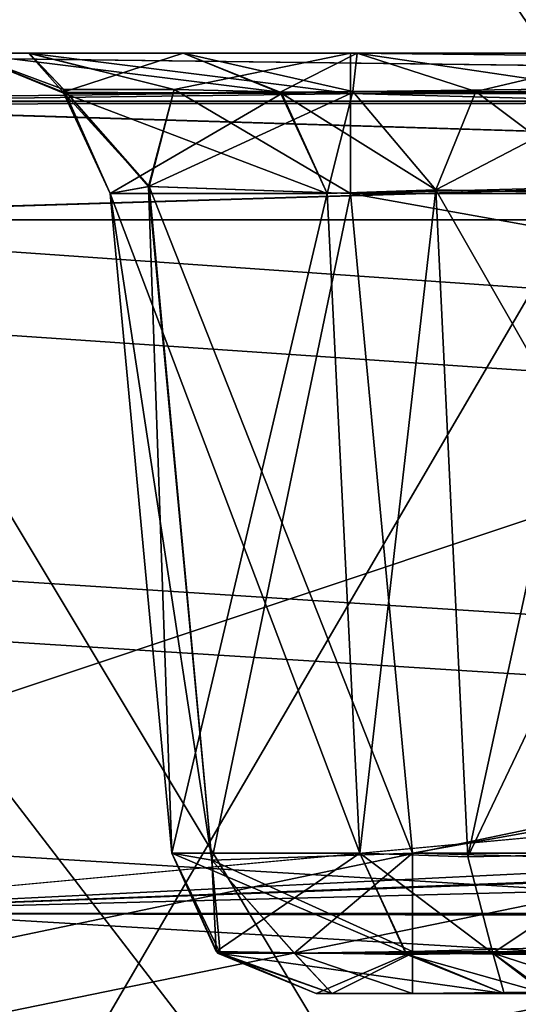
# Model space of a CAD drawing. Header units: inches. Extents: x -9.7 to 9.7, y -2.4 to 4.3.
# Tile 423 of 656: x -4.7842 to -4.685, y -0.7941 to -0.5984. Entities that reach past the tile are written whole.
import ezdxf

# ---------------------------------------------------------------- set-up
doc = ezdxf.new("R2010")
doc.units = ezdxf.units.IN
doc.header["$LTSCALE"] = 101.851852
doc.header["$MEASUREMENT"] = 0
for name, color, linetype in [('11477', 7, 'CONTINUOUS'), ('11723', 7, 'CONTINUOUS'), ('11851', 7, 'CONTINUOUS'), ('12772', 7, 'CONTINUOUS'), ('12773', 7, 'CONTINUOUS'), ('12781', 7, 'CONTINUOUS'), ('12782', 7, 'CONTINUOUS'), ('12783', 7, 'CONTINUOUS'), ('12784', 7, 'CONTINUOUS'), ('12785', 7, 'CONTINUOUS'), ('12788', 7, 'CONTINUOUS'), ('12794', 7, 'CONTINUOUS'), ('12795', 7, 'CONTINUOUS'), ('12796', 7, 'CONTINUOUS'), ('12797', 7, 'CONTINUOUS'), ('12798', 7, 'CONTINUOUS'), ('12799', 7, 'CONTINUOUS'), ('12917', 7, 'CONTINUOUS'), ('12918', 7, 'CONTINUOUS'), ('12919', 7, 'CONTINUOUS'), ('12920', 7, 'CONTINUOUS'), ('12921', 7, 'CONTINUOUS'), ('12930', 7, 'CONTINUOUS'), ('12931', 7, 'CONTINUOUS'), ('12932', 7, 'CONTINUOUS'), ('12933', 7, 'CONTINUOUS'), ('12934', 7, 'CONTINUOUS'), ('12935', 7, 'CONTINUOUS'), ('12942', 7, 'CONTINUOUS'), ('12943', 7, 'CONTINUOUS'), ('12944', 7, 'CONTINUOUS'), ('1588', 7, 'CONTINUOUS'), ('1589', 7, 'CONTINUOUS'), ('1830', 7, 'CONTINUOUS'), ('231', 7, 'CONTINUOUS'), ('467', 7, 'CONTINUOUS'), ('6967', 7, 'CONTINUOUS'), ('7115', 7, 'CONTINUOUS'), ('7143', 7, 'CONTINUOUS'), ('7191', 7, 'CONTINUOUS'), ('7229', 7, 'CONTINUOUS'), ('8200', 7, 'CONTINUOUS'), ('8201', 7, 'CONTINUOUS'), ('8370', 7, 'CONTINUOUS'), ('8384', 7, 'CONTINUOUS'), ('9478', 7, 'CONTINUOUS'), ('9479', 7, 'CONTINUOUS'), ('9717', 7, 'CONTINUOUS')]:
    doc.layers.add(name, color=color, linetype=linetype)

msp = doc.modelspace()

# ---------------------------------------------------------------- linework, layer by layer
at = {"layer": '11477', "linetype": 'CONTINUOUS'}
for points in [[(-4.84526, -0.77605, 4.70034), (4.84526, -0.77605, 4.70034), (4.84526, -0.79627, 4.70917), (-4.84526, -0.77605, 4.70034)], [(-4.84526, -0.77605, 4.70034), (4.84526, -0.79627, 4.70917), (-4.84526, -0.7966, 4.7095), (-4.84526, -0.77605, 4.70034)]]:
    msp.add_3dface(points, dxfattribs=at)
at = {"layer": '11723', "linetype": 'CONTINUOUS'}
for points in [[(-4.84526, -0.79658, 10.34052), (4.84526, -0.77605, 10.34966), (-4.84526, -0.77605, 10.34966), (-4.84526, -0.79658, 10.34052)], [(4.84526, -0.79688, 10.3402), (4.84526, -0.77605, 10.34966), (-4.84526, -0.79658, 10.34052), (4.84526, -0.79688, 10.3402)]]:
    msp.add_3dface(points, dxfattribs=at)
at = {"layer": '11851', "linetype": 'CONTINUOUS'}
for points in [[(4.84526, -0.77605, 10.34966), (-4.85211, -0.57994, 10.35651), (-4.84526, -0.77605, 10.34966), (4.84526, -0.77605, 10.34966)], [(4.85211, -0.57994, 10.35651), (-4.85211, -0.57994, 10.35651), (4.84526, -0.77605, 10.34966), (4.85211, -0.57994, 10.35651)]]:
    msp.add_3dface(points, dxfattribs=at)
at = {"layer": '12772', "linetype": 'CONTINUOUS'}
for points in [[(-4.7949, -0.605, 10.06046), (-4.78231, -0.605, 10.13104), (-4.75172, -0.605, 9.91496), (-4.7949, -0.605, 10.06046)], [(-4.78231, -0.605, 10.13104), (-4.7184, -0.605, 10.16298), (-4.75172, -0.605, 9.91496), (-4.78231, -0.605, 10.13104)], [(-4.75172, -0.605, 9.91496), (-4.7184, -0.605, 10.16298), (-4.7171, -0.605, 9.8697), (-4.75172, -0.605, 9.91496)], [(-4.7171, -0.605, 9.8697), (-4.7184, -0.605, 10.16298), (-3.97683, -0.605, 10.16298), (-4.7171, -0.605, 9.8697)], [(-4.66115, -0.605, 9.85909), (-4.7171, -0.605, 9.8697), (-3.97683, -0.605, 10.16298), (-4.66115, -0.605, 9.85909)]]:
    msp.add_3dface(points, dxfattribs=at)
at = {"layer": '12773', "linetype": 'CONTINUOUS'}
for points in [[(-3.97683, -0.605, 10.16298), (-4.7184, -0.605, 10.16298), (-4.7184, -0.61304, 10.14253), (-3.97683, -0.605, 10.16298)], [(-3.97683, -0.61307, 10.1425), (-3.97683, -0.605, 10.16298), (-4.7184, -0.61304, 10.14253), (-3.97683, -0.61307, 10.1425)], [(-4.7184, -0.63291, 10.13305), (-3.97683, -0.61307, 10.1425), (-4.7184, -0.61304, 10.14253), (-4.7184, -0.63291, 10.13305)], [(-3.97683, -0.63291, 10.13305), (-3.97683, -0.61307, 10.1425), (-4.7184, -0.63291, 10.13305), (-3.97683, -0.63291, 10.13305)]]:
    msp.add_3dface(points, dxfattribs=at)
at = {"layer": '12781', "linetype": 'CONTINUOUS'}
for points in [[(-4.75172, -0.605, 9.91496), (-4.7171, -0.605, 9.8697), (-4.73238, -0.61279, 9.92068), (-4.75172, -0.605, 9.91496)], [(-4.73238, -0.61279, 9.92068), (-4.7171, -0.605, 9.8697), (-4.71794, -0.61264, 9.89578), (-4.73238, -0.61279, 9.92068)], [(-4.71794, -0.61264, 9.89578), (-4.7171, -0.605, 9.8697), (-4.69345, -0.61264, 9.88067), (-4.71794, -0.61264, 9.89578)], [(-4.7171, -0.605, 9.8697), (-4.66115, -0.605, 9.85909), (-4.69345, -0.61264, 9.88067), (-4.7171, -0.605, 9.8697)], [(-4.66115, -0.605, 9.85909), (-4.66478, -0.61308, 9.87924), (-4.69345, -0.61264, 9.88067), (-4.66115, -0.605, 9.85909)], [(-4.73238, -0.61279, 9.92068), (-4.71794, -0.61264, 9.89578), (-4.72302, -0.63291, 9.92345), (-4.73238, -0.61279, 9.92068)], [(-4.72302, -0.63291, 9.92345), (-4.71794, -0.61264, 9.89578), (-4.70146, -0.63221, 9.89514), (-4.72302, -0.63291, 9.92345)], [(-4.71794, -0.61264, 9.89578), (-4.69345, -0.61264, 9.88067), (-4.70146, -0.63221, 9.89514), (-4.71794, -0.61264, 9.89578)], [(-4.69345, -0.61264, 9.88067), (-4.66478, -0.61308, 9.87924), (-4.70146, -0.63221, 9.89514), (-4.69345, -0.61264, 9.88067)], [(-4.66478, -0.61308, 9.87924), (-4.66644, -0.63291, 9.88854), (-4.70146, -0.63221, 9.89514), (-4.66478, -0.61308, 9.87924)]]:
    msp.add_3dface(points, dxfattribs=at)
at = {"layer": '12782', "linetype": 'CONTINUOUS'}
for points in [[(-4.7949, -0.605, 10.06046), (-4.75172, -0.605, 9.91496), (-4.73238, -0.61279, 9.92068), (-4.7949, -0.605, 10.06046)], [(-4.7949, -0.605, 10.06046), (-4.73238, -0.61279, 9.92068), (-4.77527, -0.61307, 10.06629), (-4.7949, -0.605, 10.06046)], [(-4.73238, -0.61279, 9.92068), (-4.72302, -0.63291, 9.92345), (-4.77527, -0.61307, 10.06629), (-4.73238, -0.61279, 9.92068)], [(-4.77527, -0.61307, 10.06629), (-4.72302, -0.63291, 9.92345), (-4.76621, -0.63291, 10.06898), (-4.77527, -0.61307, 10.06629)]]:
    msp.add_3dface(points, dxfattribs=at)
at = {"layer": '12783', "linetype": 'CONTINUOUS'}
for points in [[(-4.78231, -0.605, 10.13104), (-4.7949, -0.605, 10.06046), (-4.77544, -0.61224, 10.10279), (-4.78231, -0.605, 10.13104)], [(-4.7949, -0.605, 10.06046), (-4.77527, -0.61307, 10.06629), (-4.77544, -0.61224, 10.10279), (-4.7949, -0.605, 10.06046)], [(-4.7184, -0.605, 10.16298), (-4.78231, -0.605, 10.13104), (-4.7184, -0.61304, 10.14253), (-4.7184, -0.605, 10.16298)], [(-4.7184, -0.61304, 10.14253), (-4.78231, -0.605, 10.13104), (-4.75349, -0.61224, 10.13224), (-4.7184, -0.61304, 10.14253)], [(-4.75349, -0.61224, 10.13224), (-4.78231, -0.605, 10.13104), (-4.77544, -0.61224, 10.10279), (-4.75349, -0.61224, 10.13224)], [(-4.77544, -0.61224, 10.10279), (-4.77527, -0.61307, 10.06629), (-4.75848, -0.63152, 10.11322), (-4.77544, -0.61224, 10.10279)], [(-4.75349, -0.61224, 10.13224), (-4.77544, -0.61224, 10.10279), (-4.75848, -0.63152, 10.11322), (-4.75349, -0.61224, 10.13224)], [(-4.7184, -0.63291, 10.13305), (-4.75349, -0.61224, 10.13224), (-4.75848, -0.63152, 10.11322), (-4.7184, -0.63291, 10.13305)], [(-4.7184, -0.63291, 10.13305), (-4.7184, -0.61304, 10.14253), (-4.75349, -0.61224, 10.13224), (-4.7184, -0.63291, 10.13305)], [(-4.77527, -0.61307, 10.06629), (-4.76621, -0.63291, 10.06898), (-4.75848, -0.63152, 10.11322), (-4.77527, -0.61307, 10.06629)]]:
    msp.add_3dface(points, dxfattribs=at)
at = {"layer": '12784', "linetype": 'CONTINUOUS'}
for points in [[(-4.75848, -0.63152, 10.11322), (-4.76621, -0.63291, 10.06898), (-4.746, -0.76548, 10.10375), (-4.75848, -0.63152, 10.11322)], [(-4.7184, -0.63291, 10.13305), (-4.75848, -0.63152, 10.11322), (-4.7061, -0.76409, 10.12388), (-4.7184, -0.63291, 10.13305)], [(-4.7061, -0.76409, 10.12388), (-4.75848, -0.63152, 10.11322), (-4.746, -0.76548, 10.10375), (-4.7061, -0.76409, 10.12388)], [(-4.746, -0.76548, 10.10375), (-4.76621, -0.63291, 10.06898), (-4.75392, -0.76409, 10.0598), (-4.746, -0.76548, 10.10375)]]:
    msp.add_3dface(points, dxfattribs=at)
at = {"layer": '12785', "linetype": 'CONTINUOUS'}
for points in [[(-3.97683, -0.63291, 10.13305), (-4.7184, -0.63291, 10.13305), (-3.986, -0.76409, 10.12388), (-3.97683, -0.63291, 10.13305)], [(-4.7184, -0.63291, 10.13305), (-4.7061, -0.76409, 10.12388), (-3.986, -0.76409, 10.12388), (-4.7184, -0.63291, 10.13305)]]:
    msp.add_3dface(points, dxfattribs=at)
at = {"layer": '12788', "linetype": 'CONTINUOUS'}
for points in [[(-4.72523, -0.792, 10.06832), (-4.68786, -0.792, 9.94241), (-4.72205, -0.792, 10.08592), (-4.72523, -0.792, 10.06832)], [(-4.72205, -0.792, 10.08592), (-4.68786, -0.792, 9.94241), (-4.7061, -0.792, 10.09395), (-4.72205, -0.792, 10.08592)], [(-4.515, -0.792, 9.94105), (-3.98601, -0.792, 10.09395), (-4.7061, -0.792, 10.09395), (-4.515, -0.792, 9.94105)], [(-4.59047, -0.792, 9.93789), (-4.515, -0.792, 9.94105), (-4.7061, -0.792, 10.09395), (-4.59047, -0.792, 9.93789)], [(-4.6654, -0.792, 9.92841), (-4.59047, -0.792, 9.93789), (-4.7061, -0.792, 10.09395), (-4.6654, -0.792, 9.92841)], [(-4.67896, -0.792, 9.93093), (-4.6654, -0.792, 9.92841), (-4.7061, -0.792, 10.09395), (-4.67896, -0.792, 9.93093)], [(-4.68786, -0.792, 9.94241), (-4.67896, -0.792, 9.93093), (-4.7061, -0.792, 10.09395), (-4.68786, -0.792, 9.94241)]]:
    msp.add_3dface(points, dxfattribs=at)
at = {"layer": '12794', "linetype": 'CONTINUOUS'}
for points in [[(-4.72302, -0.63291, 9.92345), (-4.70146, -0.63221, 9.89514), (-4.71655, -0.76409, 9.93389), (-4.72302, -0.63291, 9.92345)], [(-4.71655, -0.76409, 9.93389), (-4.70146, -0.63221, 9.89514), (-4.69506, -0.76479, 9.90578), (-4.71655, -0.76409, 9.93389)], [(-4.70146, -0.63221, 9.89514), (-4.66644, -0.63291, 9.88854), (-4.69506, -0.76479, 9.90578), (-4.70146, -0.63221, 9.89514)], [(-4.66644, -0.63291, 9.88854), (-4.66342, -0.69852, 9.89373), (-4.69506, -0.76479, 9.90578), (-4.66644, -0.63291, 9.88854)], [(-4.66342, -0.69852, 9.89373), (-4.66041, -0.76409, 9.8989), (-4.69506, -0.76479, 9.90578), (-4.66342, -0.69852, 9.89373)]]:
    msp.add_3dface(points, dxfattribs=at)
at = {"layer": '12795', "linetype": 'CONTINUOUS'}
for points in [[(-4.76621, -0.63291, 10.06898), (-4.72302, -0.63291, 9.92345), (-4.75392, -0.76409, 10.0598), (-4.76621, -0.63291, 10.06898)], [(-4.75392, -0.76409, 10.0598), (-4.72302, -0.63291, 9.92345), (-4.71655, -0.76409, 9.93389), (-4.75392, -0.76409, 10.0598)]]:
    msp.add_3dface(points, dxfattribs=at)
at = {"layer": '12796', "linetype": 'CONTINUOUS'}
for points in [[(-4.75392, -0.76409, 10.0598), (-4.71655, -0.76409, 9.93389), (-4.70748, -0.78393, 9.93658), (-4.75392, -0.76409, 10.0598)], [(-4.75392, -0.76409, 10.0598), (-4.70748, -0.78393, 9.93658), (-4.74483, -0.78396, 10.0625), (-4.75392, -0.76409, 10.0598)], [(-4.70748, -0.78393, 9.93658), (-4.68786, -0.792, 9.94241), (-4.74483, -0.78396, 10.0625), (-4.70748, -0.78393, 9.93658)], [(-4.68786, -0.792, 9.94241), (-4.72523, -0.792, 10.06832), (-4.74483, -0.78396, 10.0625), (-4.68786, -0.792, 9.94241)]]:
    msp.add_3dface(points, dxfattribs=at)
at = {"layer": '12797', "linetype": 'CONTINUOUS'}
for points in [[(-4.71655, -0.76409, 9.93389), (-4.69506, -0.76479, 9.90578), (-4.69011, -0.78394, 9.91378), (-4.71655, -0.76409, 9.93389)], [(-4.70748, -0.78393, 9.93658), (-4.71655, -0.76409, 9.93389), (-4.69011, -0.78394, 9.91378), (-4.70748, -0.78393, 9.93658)], [(-4.69506, -0.76479, 9.90578), (-4.66041, -0.76409, 9.8989), (-4.69011, -0.78394, 9.91378), (-4.69506, -0.76479, 9.90578)], [(-4.66041, -0.76409, 9.8989), (-4.66199, -0.78395, 9.90824), (-4.69011, -0.78394, 9.91378), (-4.66041, -0.76409, 9.8989)], [(-4.68786, -0.792, 9.94241), (-4.70748, -0.78393, 9.93658), (-4.69011, -0.78394, 9.91378), (-4.68786, -0.792, 9.94241)], [(-4.67896, -0.792, 9.93093), (-4.68786, -0.792, 9.94241), (-4.69011, -0.78394, 9.91378), (-4.67896, -0.792, 9.93093)], [(-4.66199, -0.78395, 9.90824), (-4.67896, -0.792, 9.93093), (-4.69011, -0.78394, 9.91378), (-4.66199, -0.78395, 9.90824)]]:
    msp.add_3dface(points, dxfattribs=at)
at = {"layer": '12798', "linetype": 'CONTINUOUS'}
for points in [[(-4.746, -0.76548, 10.10375), (-4.75392, -0.76409, 10.0598), (-4.74434, -0.78394, 10.08714), (-4.746, -0.76548, 10.10375)], [(-4.75392, -0.76409, 10.0598), (-4.74483, -0.78396, 10.0625), (-4.74434, -0.78394, 10.08714), (-4.75392, -0.76409, 10.0598)], [(-4.7061, -0.76409, 10.12388), (-4.746, -0.76548, 10.10375), (-4.7061, -0.78366, 10.1147), (-4.7061, -0.76409, 10.12388)], [(-4.746, -0.76548, 10.10375), (-4.74434, -0.78394, 10.08714), (-4.72957, -0.78394, 10.10692), (-4.746, -0.76548, 10.10375)], [(-4.746, -0.76548, 10.10375), (-4.72957, -0.78394, 10.10692), (-4.7061, -0.78366, 10.1147), (-4.746, -0.76548, 10.10375)], [(-4.74483, -0.78396, 10.0625), (-4.72205, -0.792, 10.08592), (-4.74434, -0.78394, 10.08714), (-4.74483, -0.78396, 10.0625)], [(-4.72523, -0.792, 10.06832), (-4.72205, -0.792, 10.08592), (-4.74483, -0.78396, 10.0625), (-4.72523, -0.792, 10.06832)], [(-4.74434, -0.78394, 10.08714), (-4.72205, -0.792, 10.08592), (-4.72957, -0.78394, 10.10692), (-4.74434, -0.78394, 10.08714)], [(-4.72957, -0.78394, 10.10692), (-4.7061, -0.792, 10.09395), (-4.7061, -0.78366, 10.1147), (-4.72957, -0.78394, 10.10692)], [(-4.72205, -0.792, 10.08592), (-4.7061, -0.792, 10.09395), (-4.72957, -0.78394, 10.10692), (-4.72205, -0.792, 10.08592)]]:
    msp.add_3dface(points, dxfattribs=at)
at = {"layer": '12799', "linetype": 'CONTINUOUS'}
for points in [[(-3.986, -0.76409, 10.12388), (-4.7061, -0.76409, 10.12388), (-4.7061, -0.78366, 10.1147), (-3.986, -0.76409, 10.12388)], [(-3.986, -0.78421, 10.11411), (-3.986, -0.76409, 10.12388), (-4.7061, -0.78366, 10.1147), (-3.986, -0.78421, 10.11411)], [(-4.7061, -0.792, 10.09395), (-3.986, -0.78421, 10.11411), (-4.7061, -0.78366, 10.1147), (-4.7061, -0.792, 10.09395)], [(-3.98601, -0.792, 10.09395), (-3.986, -0.78421, 10.11411), (-4.7061, -0.792, 10.09395), (-3.98601, -0.792, 10.09395)]]:
    msp.add_3dface(points, dxfattribs=at)
at = {"layer": '12917', "linetype": 'CONTINUOUS'}
for points in [[(-4.7949, -0.605, 4.98954), (-4.75171, -0.605, 5.13506), (-4.78243, -0.605, 4.91913), (-4.7949, -0.605, 4.98954)], [(-4.78243, -0.605, 4.91913), (-4.75171, -0.605, 5.13506), (-4.7184, -0.605, 4.88702), (-4.78243, -0.605, 4.91913)], [(-4.75171, -0.605, 5.13506), (-4.7171, -0.605, 5.18031), (-4.7184, -0.605, 4.88702), (-4.75171, -0.605, 5.13506)], [(-4.515, -0.605, 5.17798), (-3.97683, -0.605, 5.17798), (-4.7184, -0.605, 4.88702), (-4.515, -0.605, 5.17798)], [(-4.58838, -0.605, 5.18122), (-4.515, -0.605, 5.17798), (-4.7184, -0.605, 4.88702), (-4.58838, -0.605, 5.18122)], [(-3.97683, -0.605, 5.17798), (-3.97683, -0.605, 4.88702), (-4.7184, -0.605, 4.88702), (-3.97683, -0.605, 5.17798)], [(-4.66118, -0.605, 5.19092), (-4.58838, -0.605, 5.18122), (-4.7184, -0.605, 4.88702), (-4.66118, -0.605, 5.19092)], [(-4.7171, -0.605, 5.18031), (-4.66118, -0.605, 5.19092), (-4.7184, -0.605, 4.88702), (-4.7171, -0.605, 5.18031)]]:
    msp.add_3dface(points, dxfattribs=at)
at = {"layer": '12918', "linetype": 'CONTINUOUS'}
for points in [[(-4.7184, -0.605, 4.88702), (-3.97683, -0.605, 4.88702), (-3.97683, -0.61304, 4.90747), (-4.7184, -0.605, 4.88702)], [(-4.7184, -0.61307, 4.9075), (-4.7184, -0.605, 4.88702), (-3.97683, -0.61304, 4.90747), (-4.7184, -0.61307, 4.9075)], [(-3.97683, -0.63291, 4.91695), (-4.7184, -0.61307, 4.9075), (-3.97683, -0.61304, 4.90747), (-3.97683, -0.63291, 4.91695)], [(-4.7184, -0.63291, 4.91695), (-4.7184, -0.61307, 4.9075), (-3.97683, -0.63291, 4.91695), (-4.7184, -0.63291, 4.91695)]]:
    msp.add_3dface(points, dxfattribs=at)
at = {"layer": '12919', "linetype": 'CONTINUOUS'}
for points in [[(-4.7949, -0.605, 4.98954), (-4.78243, -0.605, 4.91913), (-4.77557, -0.61279, 4.9838), (-4.7949, -0.605, 4.98954)], [(-4.78243, -0.605, 4.91913), (-4.7184, -0.605, 4.88702), (-4.75347, -0.61224, 4.91774), (-4.78243, -0.605, 4.91913)], [(-4.77557, -0.61279, 4.9838), (-4.78243, -0.605, 4.91913), (-4.77544, -0.61224, 4.94718), (-4.77557, -0.61279, 4.9838)], [(-4.77544, -0.61224, 4.94718), (-4.78243, -0.605, 4.91913), (-4.75347, -0.61224, 4.91774), (-4.77544, -0.61224, 4.94718)], [(-4.7184, -0.605, 4.88702), (-4.7184, -0.61307, 4.9075), (-4.75347, -0.61224, 4.91774), (-4.7184, -0.605, 4.88702)], [(-4.77557, -0.61279, 4.9838), (-4.77544, -0.61224, 4.94718), (-4.76621, -0.63291, 4.98102), (-4.77557, -0.61279, 4.9838)], [(-4.77544, -0.61224, 4.94718), (-4.75347, -0.61224, 4.91774), (-4.7586, -0.63152, 4.93695), (-4.77544, -0.61224, 4.94718)], [(-4.76621, -0.63291, 4.98102), (-4.77544, -0.61224, 4.94718), (-4.7586, -0.63152, 4.93695), (-4.76621, -0.63291, 4.98102)], [(-4.75347, -0.61224, 4.91774), (-4.7184, -0.61307, 4.9075), (-4.7586, -0.63152, 4.93695), (-4.75347, -0.61224, 4.91774)], [(-4.7184, -0.61307, 4.9075), (-4.7184, -0.63291, 4.91695), (-4.7586, -0.63152, 4.93695), (-4.7184, -0.61307, 4.9075)]]:
    msp.add_3dface(points, dxfattribs=at)
at = {"layer": '12920', "linetype": 'CONTINUOUS'}
for points in [[(-4.75171, -0.605, 5.13506), (-4.7949, -0.605, 4.98954), (-4.77557, -0.61279, 4.9838), (-4.75171, -0.605, 5.13506)], [(-4.75171, -0.605, 5.13506), (-4.77557, -0.61279, 4.9838), (-4.73208, -0.61307, 5.12924), (-4.75171, -0.605, 5.13506)], [(-4.77557, -0.61279, 4.9838), (-4.76621, -0.63291, 4.98102), (-4.73208, -0.61307, 5.12924), (-4.77557, -0.61279, 4.9838)], [(-4.73208, -0.61307, 5.12924), (-4.76621, -0.63291, 4.98102), (-4.72302, -0.63291, 5.12655), (-4.73208, -0.61307, 5.12924)]]:
    msp.add_3dface(points, dxfattribs=at)
at = {"layer": '12921', "linetype": 'CONTINUOUS'}
for points in [[(-4.7171, -0.605, 5.18031), (-4.75171, -0.605, 5.13506), (-4.71796, -0.61264, 5.15421), (-4.7171, -0.605, 5.18031)], [(-4.75171, -0.605, 5.13506), (-4.73208, -0.61307, 5.12924), (-4.71796, -0.61264, 5.15421), (-4.75171, -0.605, 5.13506)], [(-4.69347, -0.61264, 5.16933), (-4.7171, -0.605, 5.18031), (-4.71796, -0.61264, 5.15421), (-4.69347, -0.61264, 5.16933)], [(-4.66118, -0.605, 5.19092), (-4.7171, -0.605, 5.18031), (-4.66473, -0.61279, 5.17107), (-4.66118, -0.605, 5.19092)], [(-4.66473, -0.61279, 5.17107), (-4.7171, -0.605, 5.18031), (-4.69347, -0.61264, 5.16933), (-4.66473, -0.61279, 5.17107)], [(-4.71796, -0.61264, 5.15421), (-4.73208, -0.61307, 5.12924), (-4.70142, -0.63221, 5.15488), (-4.71796, -0.61264, 5.15421)], [(-4.69347, -0.61264, 5.16933), (-4.71796, -0.61264, 5.15421), (-4.70142, -0.63221, 5.15488), (-4.69347, -0.61264, 5.16933)], [(-4.66644, -0.63291, 5.16146), (-4.69347, -0.61264, 5.16933), (-4.70142, -0.63221, 5.15488), (-4.66644, -0.63291, 5.16146)], [(-4.66473, -0.61279, 5.17107), (-4.69347, -0.61264, 5.16933), (-4.66644, -0.63291, 5.16146), (-4.66473, -0.61279, 5.17107)], [(-4.73208, -0.61307, 5.12924), (-4.72302, -0.63291, 5.12655), (-4.70142, -0.63221, 5.15488), (-4.73208, -0.61307, 5.12924)]]:
    msp.add_3dface(points, dxfattribs=at)
at = {"layer": '12930', "linetype": 'CONTINUOUS'}
for points in [[(-4.7184, -0.63291, 4.91695), (-3.97683, -0.63291, 4.91695), (-4.7061, -0.76409, 4.92612), (-4.7184, -0.63291, 4.91695)], [(-3.97683, -0.63291, 4.91695), (-3.986, -0.76409, 4.92612), (-4.7061, -0.76409, 4.92612), (-3.97683, -0.63291, 4.91695)]]:
    msp.add_3dface(points, dxfattribs=at)
at = {"layer": '12931', "linetype": 'CONTINUOUS'}
for points in [[(-4.76621, -0.63291, 4.98102), (-4.7586, -0.63152, 4.93695), (-4.75392, -0.76409, 4.9902), (-4.76621, -0.63291, 4.98102)], [(-4.7586, -0.63152, 4.93695), (-4.7184, -0.63291, 4.91695), (-4.74597, -0.76548, 4.9462), (-4.7586, -0.63152, 4.93695)], [(-4.75392, -0.76409, 4.9902), (-4.7586, -0.63152, 4.93695), (-4.74597, -0.76548, 4.9462), (-4.75392, -0.76409, 4.9902)], [(-4.7184, -0.63291, 4.91695), (-4.7061, -0.76409, 4.92612), (-4.74597, -0.76548, 4.9462), (-4.7184, -0.63291, 4.91695)]]:
    msp.add_3dface(points, dxfattribs=at)
at = {"layer": '12932', "linetype": 'CONTINUOUS'}
for points in [[(-4.72302, -0.63291, 5.12655), (-4.76621, -0.63291, 4.98102), (-4.71655, -0.76409, 5.11611), (-4.72302, -0.63291, 5.12655)], [(-4.76621, -0.63291, 4.98102), (-4.75392, -0.76409, 4.9902), (-4.71655, -0.76409, 5.11611), (-4.76621, -0.63291, 4.98102)]]:
    msp.add_3dface(points, dxfattribs=at)
at = {"layer": '12933', "linetype": 'CONTINUOUS'}
for points in [[(-4.70142, -0.63221, 5.15488), (-4.72302, -0.63291, 5.12655), (-4.71655, -0.76409, 5.11611), (-4.70142, -0.63221, 5.15488)], [(-4.70142, -0.63221, 5.15488), (-4.71655, -0.76409, 5.11611), (-4.6951, -0.76479, 5.1442), (-4.70142, -0.63221, 5.15488)], [(-4.66644, -0.63291, 5.16146), (-4.70142, -0.63221, 5.15488), (-4.66342, -0.69852, 5.15627), (-4.66644, -0.63291, 5.16146)], [(-4.66342, -0.69852, 5.15627), (-4.70142, -0.63221, 5.15488), (-4.6951, -0.76479, 5.1442), (-4.66342, -0.69852, 5.15627)], [(-4.66041, -0.76409, 5.1511), (-4.66342, -0.69852, 5.15627), (-4.6951, -0.76479, 5.1442), (-4.66041, -0.76409, 5.1511)]]:
    msp.add_3dface(points, dxfattribs=at)
at = {"layer": '12934', "linetype": 'CONTINUOUS'}
for points in [[(-4.6951, -0.76479, 5.1442), (-4.71655, -0.76409, 5.11611), (-4.69011, -0.78394, 5.13622), (-4.6951, -0.76479, 5.1442)], [(-4.71655, -0.76409, 5.11611), (-4.70719, -0.78421, 5.11333), (-4.69011, -0.78394, 5.13622), (-4.71655, -0.76409, 5.11611)], [(-4.66041, -0.76409, 5.1511), (-4.6951, -0.76479, 5.1442), (-4.69011, -0.78394, 5.13622), (-4.66041, -0.76409, 5.1511)], [(-4.66041, -0.76409, 5.1511), (-4.69011, -0.78394, 5.13622), (-4.66194, -0.78366, 5.14205), (-4.66041, -0.76409, 5.1511)], [(-4.69011, -0.78394, 5.13622), (-4.70719, -0.78421, 5.11333), (-4.67963, -0.792, 5.11866), (-4.69011, -0.78394, 5.13622)], [(-4.70719, -0.78421, 5.11333), (-4.68786, -0.792, 5.10759), (-4.67963, -0.792, 5.11866), (-4.70719, -0.78421, 5.11333)], [(-4.66194, -0.78366, 5.14205), (-4.69011, -0.78394, 5.13622), (-4.6654, -0.792, 5.12159), (-4.66194, -0.78366, 5.14205)], [(-4.6654, -0.792, 5.12159), (-4.69011, -0.78394, 5.13622), (-4.67963, -0.792, 5.11866), (-4.6654, -0.792, 5.12159)]]:
    msp.add_3dface(points, dxfattribs=at)
at = {"layer": '12935', "linetype": 'CONTINUOUS'}
for points in [[(-4.7061, -0.792, 4.95605), (-4.68786, -0.792, 5.10759), (-4.72523, -0.792, 4.98168), (-4.7061, -0.792, 4.95605)], [(-4.72207, -0.792, 4.9641), (-4.7061, -0.792, 4.95605), (-4.72523, -0.792, 4.98168), (-4.72207, -0.792, 4.9641)], [(-3.98601, -0.792, 4.95605), (-4.68786, -0.792, 5.10759), (-4.7061, -0.792, 4.95605), (-3.98601, -0.792, 4.95605)], [(-4.67963, -0.792, 5.11866), (-4.68786, -0.792, 5.10759), (-3.98601, -0.792, 4.95605), (-4.67963, -0.792, 5.11866)]]:
    msp.add_3dface(points, dxfattribs=at)
at = {"layer": '12942', "linetype": 'CONTINUOUS'}
for points in [[(-4.7061, -0.76409, 4.92612), (-3.986, -0.76409, 4.92612), (-3.986, -0.78366, 4.9353), (-4.7061, -0.76409, 4.92612)], [(-4.7061, -0.76409, 4.92612), (-3.986, -0.78366, 4.9353), (-4.7061, -0.78396, 4.93561), (-4.7061, -0.76409, 4.92612)], [(-3.986, -0.78366, 4.9353), (-3.98601, -0.792, 4.95605), (-4.7061, -0.78396, 4.93561), (-3.986, -0.78366, 4.9353)], [(-3.98601, -0.792, 4.95605), (-4.7061, -0.792, 4.95605), (-4.7061, -0.78396, 4.93561), (-3.98601, -0.792, 4.95605)]]:
    msp.add_3dface(points, dxfattribs=at)
at = {"layer": '12943', "linetype": 'CONTINUOUS'}
for points in [[(-4.75392, -0.76409, 4.9902), (-4.74597, -0.76548, 4.9462), (-4.74513, -0.78366, 4.98758), (-4.75392, -0.76409, 4.9902)], [(-4.74597, -0.76548, 4.9462), (-4.7061, -0.76409, 4.92612), (-4.72959, -0.78394, 4.94309), (-4.74597, -0.76548, 4.9462)], [(-4.74597, -0.76548, 4.9462), (-4.72959, -0.78394, 4.94309), (-4.74434, -0.78394, 4.96288), (-4.74597, -0.76548, 4.9462)], [(-4.74597, -0.76548, 4.9462), (-4.74434, -0.78394, 4.96288), (-4.74513, -0.78366, 4.98758), (-4.74597, -0.76548, 4.9462)], [(-4.7061, -0.76409, 4.92612), (-4.7061, -0.78396, 4.93561), (-4.72959, -0.78394, 4.94309), (-4.7061, -0.76409, 4.92612)], [(-4.74434, -0.78394, 4.96288), (-4.72523, -0.792, 4.98168), (-4.74513, -0.78366, 4.98758), (-4.74434, -0.78394, 4.96288)], [(-4.72207, -0.792, 4.9641), (-4.72523, -0.792, 4.98168), (-4.74434, -0.78394, 4.96288), (-4.72207, -0.792, 4.9641)], [(-4.72959, -0.78394, 4.94309), (-4.72207, -0.792, 4.9641), (-4.74434, -0.78394, 4.96288), (-4.72959, -0.78394, 4.94309)], [(-4.7061, -0.78396, 4.93561), (-4.72207, -0.792, 4.9641), (-4.72959, -0.78394, 4.94309), (-4.7061, -0.78396, 4.93561)], [(-4.7061, -0.792, 4.95605), (-4.72207, -0.792, 4.9641), (-4.7061, -0.78396, 4.93561), (-4.7061, -0.792, 4.95605)]]:
    msp.add_3dface(points, dxfattribs=at)
at = {"layer": '12944', "linetype": 'CONTINUOUS'}
for points in [[(-4.71655, -0.76409, 5.11611), (-4.75392, -0.76409, 4.9902), (-4.74513, -0.78366, 4.98758), (-4.71655, -0.76409, 5.11611)], [(-4.70719, -0.78421, 5.11333), (-4.71655, -0.76409, 5.11611), (-4.74513, -0.78366, 4.98758), (-4.70719, -0.78421, 5.11333)], [(-4.72523, -0.792, 4.98168), (-4.70719, -0.78421, 5.11333), (-4.74513, -0.78366, 4.98758), (-4.72523, -0.792, 4.98168)], [(-4.68786, -0.792, 5.10759), (-4.70719, -0.78421, 5.11333), (-4.72523, -0.792, 4.98168), (-4.68786, -0.792, 5.10759)]]:
    msp.add_3dface(points, dxfattribs=at)
at = {"layer": '1588', "linetype": 'CONTINUOUS'}
for points in [[(-4.10307, -0.605, 4.54379), (-4.10307, -0.605, 4.51021), (-4.87743, -0.605, 4.51021), (-4.10307, -0.605, 4.54379)], [(-4.87743, -0.605, 4.54379), (-4.10307, -0.605, 4.54379), (-4.87743, -0.605, 4.51021), (-4.87743, -0.605, 4.54379)]]:
    msp.add_3dface(points, dxfattribs=at)
at = {"layer": '1589', "linetype": 'CONTINUOUS'}
for points in [[(-4.10307, -0.605, 4.54379), (-4.87743, -0.605, 4.54379), (-4.87744, -0.61519, 4.56847), (-4.10307, -0.605, 4.54379)], [(-4.10307, -0.605, 4.54379), (-4.87744, -0.61519, 4.56847), (-4.10306, -0.61461, 4.56788), (-4.10307, -0.605, 4.54379)], [(-4.87744, -0.61519, 4.56847), (-4.87743, -0.63817, 4.57874), (-4.10306, -0.61461, 4.56788), (-4.87744, -0.61519, 4.56847)], [(-4.87743, -0.63817, 4.57874), (-4.10307, -0.63817, 4.57874), (-4.10306, -0.61461, 4.56788), (-4.87743, -0.63817, 4.57874)]]:
    msp.add_3dface(points, dxfattribs=at)
at = {"layer": '1830', "linetype": 'CONTINUOUS'}
for points in [[(-4.87743, -0.605, -4.54379), (-4.87743, -0.605, -4.51021), (-4.10307, -0.605, -4.51021), (-4.87743, -0.605, -4.54379)], [(-4.87743, -0.605, -4.54379), (-4.10307, -0.605, -4.51021), (-4.10307, -0.605, -4.54379), (-4.87743, -0.605, -4.54379)]]:
    msp.add_3dface(points, dxfattribs=at)
at = {"layer": '231', "linetype": 'CONTINUOUS'}
for points in [[(-1.89693, -0.63817, -4.57874), (-8.57837, -1.57343, -4.62775), (-1.93722, -0.62134, -4.57786), (-1.89693, -0.63817, -4.57874)], [(-1.93722, -0.62134, -4.57786), (-8.57837, -1.57343, -4.62775), (-2.10307, -0.63817, -4.57874), (-1.93722, -0.62134, -4.57786)], [(-2.87743, -0.63817, -4.57874), (-8.57837, -1.57343, -4.62775), (-2.91772, -0.62134, -4.57786), (-2.87743, -0.63817, -4.57874)], [(-2.91772, -0.62134, -4.57786), (-8.57837, -1.57343, -4.62775), (-3.12257, -0.63817, -4.57874), (-2.91772, -0.62134, -4.57786)], [(-3.89693, -0.63817, -4.57874), (-8.57837, -1.57343, -4.62775), (-3.93717, -0.62139, -4.57786), (-3.89693, -0.63817, -4.57874)], [(-3.93717, -0.62139, -4.57786), (-8.57837, -1.57343, -4.62775), (-4.10307, -0.63817, -4.57874), (-3.93717, -0.62139, -4.57786)], [(8.57837, -1.57343, -4.62775), (-8.57837, -1.57343, -4.62775), (8.52935, -0.63817, -4.57874), (8.57837, -1.57343, -4.62775)], [(5.89693, -0.63817, -4.57874), (-8.57837, -1.57343, -4.62775), (5.12257, -0.63817, -4.57874), (5.89693, -0.63817, -4.57874)], [(-8.57837, -1.57343, -4.62775), (5.89693, -0.63817, -4.57874), (6.10307, -0.63817, -4.57874), (-8.57837, -1.57343, -4.62775)], [(5.12257, -0.63817, -4.57874), (-8.57837, -1.57343, -4.62775), (4.87743, -0.63817, -4.57874), (5.12257, -0.63817, -4.57874)], [(4.87743, -0.63817, -4.57874), (-8.57837, -1.57343, -4.62775), (4.10307, -0.63817, -4.57874), (4.87743, -0.63817, -4.57874)], [(4.10307, -0.63817, -4.57874), (-8.57837, -1.57343, -4.62775), (3.89693, -0.63817, -4.57874), (4.10307, -0.63817, -4.57874)], [(3.89693, -0.63817, -4.57874), (-8.57837, -1.57343, -4.62775), (3.12257, -0.63817, -4.57874), (3.89693, -0.63817, -4.57874)], [(3.12257, -0.63817, -4.57874), (-8.57837, -1.57343, -4.62775), (2.87743, -0.63817, -4.57874), (3.12257, -0.63817, -4.57874)], [(2.87743, -0.63817, -4.57874), (-8.57837, -1.57343, -4.62775), (2.10307, -0.63817, -4.57874), (2.87743, -0.63817, -4.57874)], [(2.10307, -0.63817, -4.57874), (-8.57837, -1.57343, -4.62775), (1.89693, -0.63817, -4.57874), (2.10307, -0.63817, -4.57874)], [(1.89693, -0.63817, -4.57874), (-8.57837, -1.57343, -4.62775), (-1.89693, -0.63817, -4.57874), (1.89693, -0.63817, -4.57874)], [(-2.10307, -0.63817, -4.57874), (-8.57837, -1.57343, -4.62775), (-2.87743, -0.63817, -4.57874), (-2.10307, -0.63817, -4.57874)], [(-3.12257, -0.63817, -4.57874), (-8.57837, -1.57343, -4.62775), (-3.89693, -0.63817, -4.57874), (-3.12257, -0.63817, -4.57874)], [(-4.10307, -0.63817, -4.57874), (-8.57837, -1.57343, -4.62775), (-4.87743, -0.63817, -4.57874), (-4.10307, -0.63817, -4.57874)], [(8.52935, -0.63817, -4.57874), (-8.57837, -1.57343, -4.62775), (7.12257, -0.63817, -4.57874), (8.52935, -0.63817, -4.57874)], [(7.12257, -0.63817, -4.57874), (-8.57837, -1.57343, -4.62775), (6.87743, -0.63817, -4.57874), (7.12257, -0.63817, -4.57874)], [(6.87743, -0.63817, -4.57874), (-8.57837, -1.57343, -4.62775), (6.10307, -0.63817, -4.57874), (6.87743, -0.63817, -4.57874)]]:
    msp.add_3dface(points, dxfattribs=at)
at = {"layer": '467', "linetype": 'CONTINUOUS'}
for points in [[(-8.57837, -1.57343, 4.62775), (8.57837, -1.57343, 4.62775), (-8.52935, -0.63817, 4.57874), (-8.57837, -1.57343, 4.62775)], [(-8.52935, -0.63817, 4.57874), (8.57837, -1.57343, 4.62775), (-7.12257, -0.63817, 4.57874), (-8.52935, -0.63817, 4.57874)], [(-7.12257, -0.63817, 4.57874), (8.57837, -1.57343, 4.62775), (-6.87743, -0.63817, 4.57874), (-7.12257, -0.63817, 4.57874)], [(-6.87743, -0.63817, 4.57874), (8.57837, -1.57343, 4.62775), (-6.10307, -0.63817, 4.57874), (-6.87743, -0.63817, 4.57874)], [(-6.10307, -0.63817, 4.57874), (8.57837, -1.57343, 4.62775), (-5.89693, -0.63817, 4.57874), (-6.10307, -0.63817, 4.57874)], [(-5.89693, -0.63817, 4.57874), (8.57837, -1.57343, 4.62775), (-5.12257, -0.63817, 4.57874), (-5.89693, -0.63817, 4.57874)], [(-5.12257, -0.63817, 4.57874), (8.57837, -1.57343, 4.62775), (-4.87743, -0.63817, 4.57874), (-5.12257, -0.63817, 4.57874)], [(-4.87743, -0.63817, 4.57874), (8.57837, -1.57343, 4.62775), (-4.10307, -0.63817, 4.57874), (-4.87743, -0.63817, 4.57874)]]:
    msp.add_3dface(points, dxfattribs=at)
at = {"layer": '6967', "linetype": 'CONTINUOUS'}
for points in [[(-4.87743, -0.605, -4.54379), (-4.10306, -0.61461, -4.56788), (-4.87744, -0.61461, -4.56788), (-4.87743, -0.605, -4.54379)], [(-4.87743, -0.605, -4.54379), (-4.10307, -0.605, -4.54379), (-4.10306, -0.61461, -4.56788), (-4.87743, -0.605, -4.54379)], [(-4.10307, -0.63817, -4.57874), (-4.87743, -0.63817, -4.57874), (-4.87744, -0.61461, -4.56788), (-4.10307, -0.63817, -4.57874)], [(-4.10306, -0.61461, -4.56788), (-4.10307, -0.63817, -4.57874), (-4.87744, -0.61461, -4.56788), (-4.10306, -0.61461, -4.56788)]]:
    msp.add_3dface(points, dxfattribs=at)
at = {"layer": '7115', "linetype": 'CONTINUOUS'}
for points in [[(-5.00913, -0.88564, 2.46519), (-4.99131, -0.355, 2.48995), (-4.64898, -0.355, 1.89702), (-5.00913, -0.88564, 2.46519)], [(-4.67877, -0.87567, 1.89404), (-5.00913, -0.88564, 2.46519), (-4.64898, -0.355, 1.89702), (-4.67877, -0.87567, 1.89404)]]:
    msp.add_3dface(points, dxfattribs=at)
at = {"layer": '7143', "linetype": 'CONTINUOUS'}
for points in [[(-5.00913, -0.8856, -2.46325), (-4.67877, -0.87563, -1.89209), (-4.99131, -0.355, -2.488), (-5.00913, -0.8856, -2.46325)], [(-4.67877, -0.87563, -1.89209), (-4.64898, -0.355, -1.89507), (-4.99131, -0.355, -2.488), (-4.67877, -0.87563, -1.89209)]]:
    msp.add_3dface(points, dxfattribs=at)
at = {"layer": '7191', "linetype": 'CONTINUOUS'}
for points in [[(-4.85102, -0.355, -2.569), (-4.50869, -0.355, -1.97607), (-4.8205, -0.88855, -2.57207), (-4.85102, -0.355, -2.569)], [(-4.8205, -0.88855, -2.57207), (-4.50869, -0.355, -1.97607), (-4.49111, -0.87857, -2.00051), (-4.8205, -0.88855, -2.57207)]]:
    msp.add_3dface(points, dxfattribs=at)
at = {"layer": '7229', "linetype": 'CONTINUOUS'}
for points in [[(-4.49111, -0.87861, 2.00246), (-4.50869, -0.355, 1.97802), (-4.85102, -0.355, 2.57095), (-4.49111, -0.87861, 2.00246)], [(-4.8205, -0.88858, 2.57402), (-4.49111, -0.87861, 2.00246), (-4.85102, -0.355, 2.57095), (-4.8205, -0.88858, 2.57402)]]:
    msp.add_3dface(points, dxfattribs=at)
at = {"layer": '8200', "linetype": 'CONTINUOUS'}
for points in [[(-4.8742, -0.63817, -4.47526), (-4.82519, -1.57343, -4.42625), (-4.1063, -0.63817, -4.47526), (-4.8742, -0.63817, -4.47526)], [(-4.82519, -1.57343, -4.42625), (-4.15531, -1.57343, -4.42625), (-4.1063, -0.63817, -4.47526), (-4.82519, -1.57343, -4.42625)]]:
    msp.add_3dface(points, dxfattribs=at)
at = {"layer": '8201', "linetype": 'CONTINUOUS'}
for points in [[(-4.87743, -0.605, -4.51021), (-4.87649, -0.6146, -4.48614), (-4.10307, -0.605, -4.51021), (-4.87743, -0.605, -4.51021)], [(-4.10307, -0.605, -4.51021), (-4.87649, -0.6146, -4.48614), (-4.10401, -0.61459, -4.48614), (-4.10307, -0.605, -4.51021)], [(-4.87649, -0.6146, -4.48614), (-4.8742, -0.63817, -4.47526), (-4.10401, -0.61459, -4.48614), (-4.87649, -0.6146, -4.48614)], [(-4.8742, -0.63817, -4.47526), (-4.1063, -0.63817, -4.47526), (-4.10401, -0.61459, -4.48614), (-4.8742, -0.63817, -4.47526)]]:
    msp.add_3dface(points, dxfattribs=at)
at = {"layer": '8370', "linetype": 'CONTINUOUS'}
for points in [[(-6.35, -0.43265, 15.47192), (-8.85, -2.20041, 13.70416), (-3.55711, -2.20041, 13.70416), (-6.35, -0.43265, 15.47192)], [(-6.35, -0.43265, 15.47192), (-3.55711, -2.20041, 13.70416), (-3.55711, -0.43265, 15.47192), (-6.35, -0.43265, 15.47192)]]:
    msp.add_3dface(points, dxfattribs=at)
at = {"layer": '8384', "linetype": 'CONTINUOUS'}
for points in [[(-8.85, -2.0894, 13.59314), (-6.35, -0.32163, 15.36091), (-3.55711, -0.32163, 15.36091), (-8.85, -2.0894, 13.59314)], [(-8.85, -2.0894, 13.59314), (-3.55711, -0.32163, 15.36091), (-3.55711, -2.0894, 13.59314), (-8.85, -2.0894, 13.59314)]]:
    msp.add_3dface(points, dxfattribs=at)
at = {"layer": '9478', "linetype": 'CONTINUOUS'}
for points in [[(-4.10307, -0.605, 4.51021), (-4.10401, -0.61459, 4.48614), (-4.87743, -0.605, 4.51021), (-4.10307, -0.605, 4.51021)], [(-4.87743, -0.605, 4.51021), (-4.10401, -0.61459, 4.48614), (-4.87649, -0.61459, 4.48614), (-4.87743, -0.605, 4.51021)], [(-4.1063, -0.63817, 4.47526), (-4.8742, -0.63817, 4.47526), (-4.87649, -0.61459, 4.48614), (-4.1063, -0.63817, 4.47526)], [(-4.10401, -0.61459, 4.48614), (-4.1063, -0.63817, 4.47526), (-4.87649, -0.61459, 4.48614), (-4.10401, -0.61459, 4.48614)]]:
    msp.add_3dface(points, dxfattribs=at)
at = {"layer": '9479', "linetype": 'CONTINUOUS'}
for points in [[(-4.82519, -1.57343, 4.42625), (-4.8742, -0.63817, 4.47526), (-4.15531, -1.57343, 4.42625), (-4.82519, -1.57343, 4.42625)], [(-4.15531, -1.57343, 4.42625), (-4.8742, -0.63817, 4.47526), (-4.1063, -0.63817, 4.47526), (-4.15531, -1.57343, 4.42625)]]:
    msp.add_3dface(points, dxfattribs=at)
at = {"layer": '9717', "linetype": 'CONTINUOUS'}
for points in [[(-4.84526, -0.77605, 4.70034), (-2.7355, -0.57994, 4.69349), (2.62939, -0.41025, 4.68756), (-4.84526, -0.77605, 4.70034)], [(2.65589, -0.49123, 4.69039), (-4.84526, -0.77605, 4.70034), (2.62939, -0.41025, 4.68756), (2.65589, -0.49123, 4.69039)], [(2.66066, -0.4986, 4.69065), (-4.84526, -0.77605, 4.70034), (2.65589, -0.49123, 4.69039), (2.66066, -0.4986, 4.69065)], [(2.7355, -0.57994, 4.69349), (-4.84526, -0.77605, 4.70034), (2.66066, -0.4986, 4.69065), (2.7355, -0.57994, 4.69349)], [(-4.85211, -0.57994, 4.69349), (-2.7355, -0.57994, 4.69349), (-4.84526, -0.77605, 4.70034), (-4.85211, -0.57994, 4.69349)], [(4.84526, -0.77605, 4.70034), (-4.84526, -0.77605, 4.70034), (2.7355, -0.57994, 4.69349), (4.84526, -0.77605, 4.70034)]]:
    msp.add_3dface(points, dxfattribs=at)

doc.saveas('drawing.dxf')
